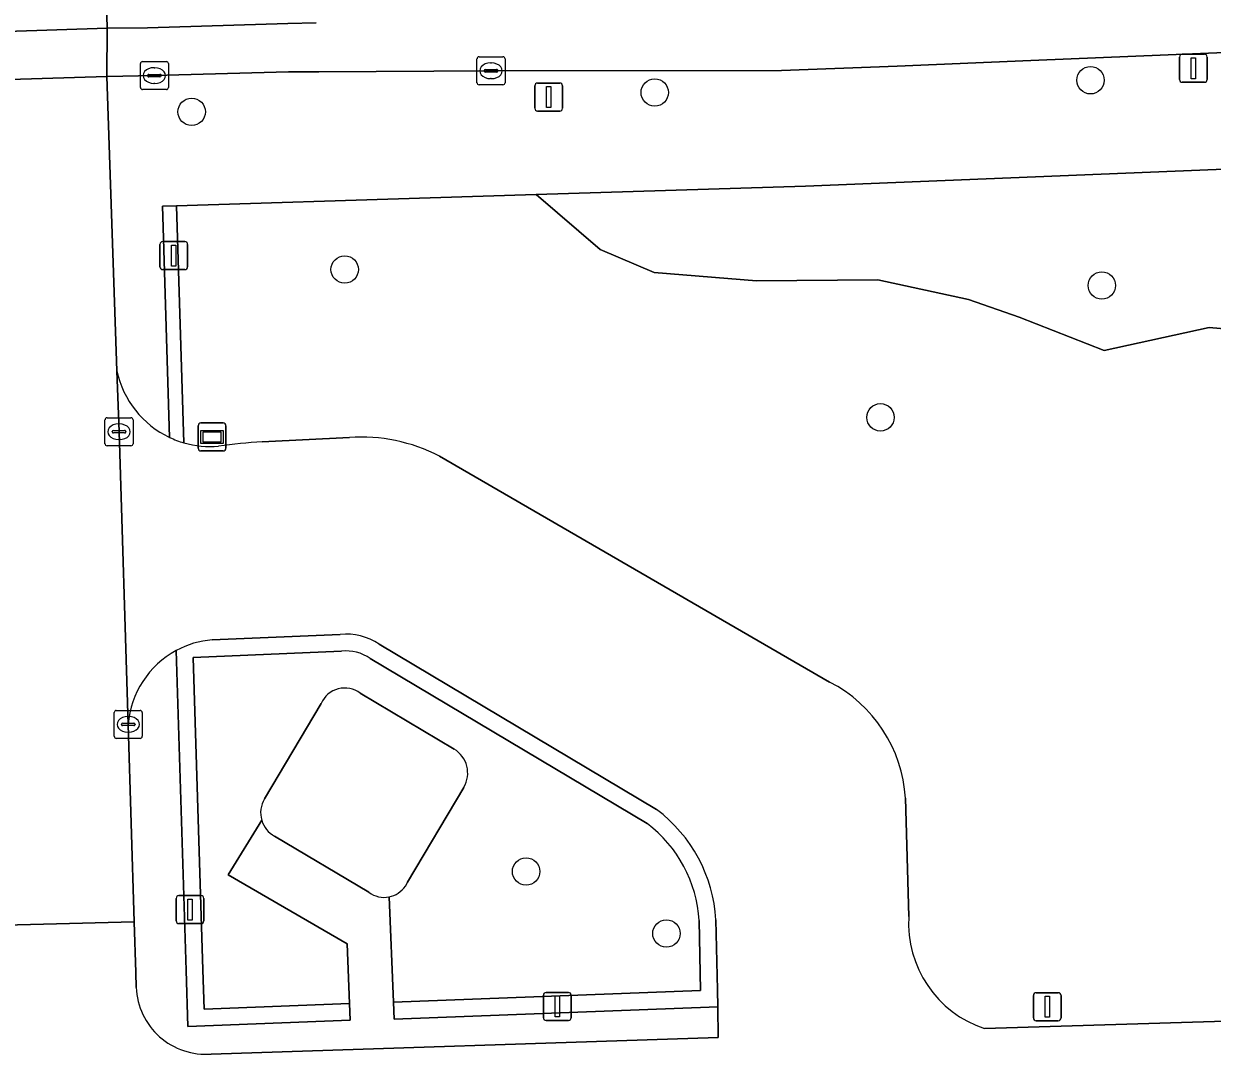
# Model space of a CAD drawing. Extents: x 160554 to 161248, y 385329 to 386506.
# Drawn here: x 160974.98 to 161017.41, y 386414.73 to 386451.53 of the extents above; entities that cross this region are included whole.
import ezdxf

# ---------------------------------------------------------------- set-up
doc = ezdxf.new("R2010")
doc.units = 0
for name, color, linetype in [('IMGEO_Boom', 7, 'Continuous'), ('IMGEO_Fietspad_gesloten', 7, 'Continuous'), ('IMGEO_Groenvoorziening', 7, 'Continuous'), ('IMGEO_Haag', 7, 'Continuous'), ('IMGEO_Kolk', 7, 'Continuous'), ('IMGEO_Lichtmast', 7, 'Continuous'), ('IMGEO_Pand', 7, 'Continuous'), ('IMGEO_Rijbaan_lokaal_gesloten', 7, 'Continuous'), ('IMGEO_Rijbaan_lokaal_open', 7, 'Continuous'), ('IMGEO_Verkeerseiland_open', 7, 'Continuous'), ('IMGEO_Verklikker', 7, 'Continuous'), ('IMGEO_Voetpad_open', 7, 'Continuous')]:
    doc.layers.add(name, color=color, linetype=linetype)

msp = doc.modelspace()

# ---------------------------------------------------------------- linework, layer by layer
at = {"layer": 'IMGEO_Boom'}
for centre in [(161013.064, 386449.515), (160997.508, 386449.08), (160980.978, 386448.386), (160986.441, 386442.758), (161013.468, 386442.185), (161005.566, 386437.476), (160992.916, 386421.254), (160997.925, 386419.041)]:
    msp.add_circle(centre, 0.489, dxfattribs=at)
at = {"layer": 'IMGEO_Fietspad_gesloten'}
msp.add_lwpolyline([(160985.425, 386451.57), (160984.414, 386451.538), (160979.405, 386451.39), (160977.958, 386451.373), (160977.951, 386449.648), (160979.648, 386449.683), (160984.437, 386449.814), (160985.523, 386449.82), (160991.665, 386449.853), (161002.03, 386449.865), (161006.164, 386450.022), (161010.931, 386450.217), (161034.873, 386451.211)], dxfattribs=at)
at = {"layer": 'IMGEO_Groenvoorziening'}
for points in [[(161026.648, 386446.695), (161002.889, 386445.734), (160993.282, 386445.434), (160995.556, 386443.465), (160997.494, 386442.649), (161001.143, 386442.352), (161005.477, 386442.385), (161008.714, 386441.681), (161010.523, 386441.057), (161013.548, 386439.863), (161017.297, 386440.687), (161021.395, 386440.329)], [(161033.27, 386431.787), (161030.757, 386436.135), (161028.153, 386438.393), (161024.762, 386439.971), (161021.395, 386440.329), (161017.297, 386440.687), (161013.548, 386439.863), (161010.523, 386441.057), (161008.714, 386441.681), (161005.477, 386442.385), (161001.143, 386442.352), (160997.494, 386442.649), (160995.556, 386443.465), (160993.282, 386445.434), (160989.49, 386445.316), (160980.44, 386445.034), (160980.698, 386436.566)], [(160980.44, 386445.034), (160979.94, 386445.018), (160979.951, 386444.653), (160980.192, 386436.758)], [(160980.698, 386436.566), (160980.44, 386445.034)], [(160983.499, 386436.604), (160986.611, 386436.758)], [(160989.82, 386436.094), (161003.752, 386428.021)], [(161009.285, 386415.642), (161019.442, 386415.959), (161029.222, 386416.299), (161042.006, 386416.743), (161043.381, 386416.822), (161043.326, 386417.357), (161027.358, 386416.791), (161027.344, 386417.191), (161043.686, 386417.769), (161043.78, 386416.845), (161044.091, 386416.863), (161043.916, 386418.146), (161041.931, 386420.696), (161035.956, 386427.103), (161033.27, 386431.787)], [(160986.285, 386429.724), (160981.707, 386429.529)], [(160980.425, 386429.147), (160980.782, 386417.725), (160980.843, 386415.715), (160986.638, 386415.944), (160986.614, 386416.544), (160981.425, 386416.338), (160981.382, 386417.744), (160981.033, 386428.9)], [(160986.326, 386429.125), (160981.033, 386428.9)], [(160981.033, 386428.9), (160986.326, 386429.125)], [(160997.576, 386423.467), (160987.675, 386429.375)], [(160981.033, 386428.9), (160981.382, 386417.744), (160981.425, 386416.338), (160986.614, 386416.544), (160986.529, 386418.667), (160982.282, 386421.14), (160983.48, 386423.084)], [(160997.241, 386422.968), (160987.355, 386428.867)], [(160987.355, 386428.867), (160997.241, 386422.968)], [(160986.997, 386427.624), (160990.345, 386425.63)], [(160983.58, 386423.847), (160985.599, 386427.254)], [(160990.693, 386424.261), (160988.687, 386420.875), (160988.608, 386420.733)], [(161006.457, 386423.872), (161006.576, 386419.649)], [(160988.024, 386420.349), (160988.187, 386416.583), (160999.145, 386417.002), (160999.094, 386419.503)], [(160999.094, 386419.503), (160999.145, 386417.002), (160988.187, 386416.583), (160988.213, 386415.983), (160999.757, 386416.424), (160999.745, 386417.024), (160999.694, 386419.527)]]:
    msp.add_lwpolyline(points, dxfattribs=at)
for centre, radius, start, end in [((160981.649, 386439.836), 3.405, 244.6631, 253.7787), ((160987.016, 386430.629), 6.143, 62.8389, 93.78), ((160981.65, 386439.818), 3.388, 253.688, 274.8999), ((160984.726, 386417.193), 19.45, 93.618, 98.2394), ((160981.982, 386426.263), 3.278, 94.819, 118.3661), ((160986.481, 386427.564), 2.169, 56.6137, 95.1974), ((160986.483, 386427.571), 1.562, 56.0777, 95.7712), ((160986.483, 386427.571), 1.562, 56.0777, 95.7712), ((160986.444, 386426.888), 0.921, 53.0703, 156.5782), ((161001.459, 386423.57), 5.007, 3.4583, 62.7475), ((160989.832, 386424.771), 1, 329.3531, 59.1719), ((160984.384, 386423.354), 0.943, 148.4578, 196.6088), ((160994.399, 386419.22), 5.304, 3.3197, 53.202), ((160994.403, 386419.223), 4.699, 3.4219, 52.8518), ((160994.403, 386419.223), 4.699, 3.4219, 52.8518), ((160987.854, 386421.244), 0.911, 280.7634, 325.8891), ((161010.55, 386419.416), 3.98, 176.6471, 251.4756)]:
    msp.add_arc(centre, radius, start, end, dxfattribs=at)
at = {"layer": 'IMGEO_Haag'}
for points in [[(160980.44, 386445.034), (160979.94, 386445.018), (160979.951, 386444.653), (160980.192, 386436.758)], [(160980.698, 386436.566), (160980.44, 386445.034)], [(160986.285, 386429.724), (160981.707, 386429.529)], [(160980.425, 386429.147), (160980.782, 386417.725), (160980.843, 386415.715), (160986.638, 386415.944), (160986.614, 386416.544), (160981.425, 386416.338), (160981.382, 386417.744), (160981.033, 386428.9), (160986.326, 386429.125)], [(160997.576, 386423.467), (160987.675, 386429.375)], [(160987.355, 386428.867), (160997.241, 386422.968)], [(160999.094, 386419.503), (160999.145, 386417.002), (160988.187, 386416.583), (160988.213, 386415.983), (160999.757, 386416.424), (160999.745, 386417.024), (160999.694, 386419.527)]]:
    msp.add_lwpolyline(points, dxfattribs=at)
for centre, radius, start, end in [((160981.649, 386439.836), 3.405, 244.6631, 253.7787), ((160981.982, 386426.263), 3.278, 94.819, 118.3661), ((160986.481, 386427.564), 2.169, 56.6137, 95.1974), ((160986.483, 386427.571), 1.562, 56.0777, 95.7712), ((160994.399, 386419.22), 5.304, 3.3197, 53.202), ((160994.403, 386419.223), 4.699, 3.4219, 52.8518)]:
    msp.add_arc(centre, radius, start, end, dxfattribs=at)
at = {"layer": 'IMGEO_Kolk'}
for p, q in [((160991.164, 386449.427), (160991.164, 386450.279)), ((160991.239, 386450.353), (160992.091, 386450.353)), ((160992.165, 386450.279), (160992.165, 386449.427)), ((160979.147, 386449.257), (160979.147, 386450.109)), ((160979.222, 386450.183), (160980.074, 386450.183)), ((160979.635, 386449.963), (160979.66, 386449.963)), ((160980.148, 386450.109), (160980.148, 386449.257)), ((160991.423, 386449.847), (160991.423, 386449.859)), ((160991.861, 386449.81), (160991.463, 386449.81)), ((160991.466, 386449.896), (160991.864, 386449.896)), ((160991.652, 386450.133), (160991.677, 386450.133)), ((160991.907, 386449.859), (160991.907, 386449.847)), ((160979.406, 386449.677), (160979.406, 386449.689)), ((160979.844, 386449.64), (160979.446, 386449.64)), ((160979.449, 386449.726), (160979.847, 386449.726)), ((160979.658, 386449.403), (160979.633, 386449.403)), ((160979.89, 386449.689), (160979.89, 386449.677)), ((160991.675, 386449.573), (160991.65, 386449.573)), ((160980.074, 386449.183), (160979.222, 386449.183)), ((160992.091, 386449.353), (160991.239, 386449.353)), ((160977.884, 386436.535), (160977.884, 386437.387)), ((160977.959, 386437.461), (160978.811, 386437.461)), ((160978.372, 386437.241), (160978.397, 386437.241)), ((160978.885, 386437.387), (160978.885, 386436.535)), ((160978.143, 386436.955), (160978.143, 386436.967)), ((160978.581, 386436.918), (160978.183, 386436.918)), ((160978.186, 386437.004), (160978.584, 386437.004)), ((160978.395, 386436.681), (160978.37, 386436.681)), ((160978.627, 386436.967), (160978.627, 386436.955)), ((160978.811, 386436.461), (160977.959, 386436.461)), ((160978.213, 386426.083), (160978.213, 386426.935)), ((160978.288, 386427.009), (160979.14, 386427.009)), ((160979.214, 386426.935), (160979.214, 386426.083)), ((160978.472, 386426.503), (160978.472, 386426.515)), ((160978.91, 386426.466), (160978.512, 386426.466)), ((160978.515, 386426.552), (160978.913, 386426.552)), ((160978.701, 386426.789), (160978.726, 386426.789)), ((160978.956, 386426.515), (160978.956, 386426.503)), ((160978.724, 386426.229), (160978.699, 386426.229)), ((160979.14, 386426.009), (160978.288, 386426.009))]:
    msp.add_line(p, q, dxfattribs=at)
for points in [[(160991.164, 386449.427), (160991.164, 386450.279)], [(160991.239, 386450.353), (160992.091, 386450.353)], [(160992.165, 386450.279), (160992.165, 386449.427)], [(160979.147, 386449.257), (160979.147, 386450.109)], [(160979.222, 386450.183), (160980.074, 386450.183)], [(160980.148, 386450.109), (160980.148, 386449.257)], [(160980.074, 386449.183), (160979.222, 386449.183)], [(160992.091, 386449.353), (160991.239, 386449.353)], [(160977.884, 386436.535), (160977.884, 386437.387)], [(160977.959, 386437.461), (160978.811, 386437.461)], [(160978.885, 386437.387), (160978.885, 386436.535)], [(160978.811, 386436.461), (160977.959, 386436.461)], [(160978.213, 386426.083), (160978.213, 386426.935)], [(160978.288, 386427.009), (160979.14, 386427.009)], [(160979.214, 386426.935), (160979.214, 386426.083)], [(160979.14, 386426.009), (160978.288, 386426.009)]]:
    msp.add_lwpolyline(points, dxfattribs=at)
for centre, radius, start, end in [((160991.241, 386450.277), 0.0765, 91.552, 178.448), ((160991.241, 386450.277), 0.0765, 91.552, 178.448), ((160992.089, 386450.277), 0.0765, 1.552, 88.448), ((160992.089, 386450.277), 0.0765, 1.552, 88.448), ((160979.224, 386450.107), 0.0765, 91.552, 178.448), ((160979.224, 386450.107), 0.0765, 91.552, 178.448), ((160980.072, 386450.107), 0.0765, 1.552, 88.448), ((160980.072, 386450.107), 0.0765, 1.552, 88.448), ((160991.463, 386449.856), 0.0403, 85.8775, 175.7526), ((160991.46, 386449.846), 0.0366, 178.938, 274.7102), ((160991.864, 386449.853), 0.043, 264.8664, 352.4533), ((160991.868, 386449.858), 0.0386, 1.7309, 96.639), ((160979.446, 386449.686), 0.0403, 85.8775, 175.7526), ((160979.443, 386449.676), 0.0366, 178.938, 274.7102), ((160979.847, 386449.683), 0.043, 264.8664, 352.4533), ((160979.851, 386449.688), 0.0386, 1.7309, 96.639), ((160991.241, 386449.429), 0.0765, 181.552, 268.448), ((160991.241, 386449.429), 0.0765, 181.552, 268.448), ((160992.089, 386449.429), 0.0765, 271.552, 358.448), ((160992.089, 386449.429), 0.0765, 271.552, 358.448), ((160979.224, 386449.259), 0.0765, 181.552, 268.448), ((160979.224, 386449.259), 0.0765, 181.552, 268.448), ((160980.072, 386449.259), 0.0765, 271.552, 358.448), ((160980.072, 386449.259), 0.0765, 271.552, 358.448), ((160977.961, 386437.385), 0.0765, 91.552, 178.448), ((160977.961, 386437.385), 0.0765, 91.552, 178.448), ((160978.809, 386437.385), 0.0765, 1.552, 88.448), ((160978.809, 386437.385), 0.0765, 1.552, 88.448), ((160978.183, 386436.964), 0.0403, 85.8775, 175.7526), ((160978.18, 386436.954), 0.0366, 178.938, 274.7102), ((160978.584, 386436.961), 0.043, 264.8664, 352.4533), ((160978.588, 386436.966), 0.0386, 1.7309, 96.639), ((160977.961, 386436.537), 0.0765, 181.552, 268.448), ((160977.961, 386436.537), 0.0765, 181.552, 268.448), ((160978.809, 386436.537), 0.0765, 271.552, 358.448), ((160978.809, 386436.537), 0.0765, 271.552, 358.448), ((160978.29, 386426.933), 0.0765, 91.552, 178.448), ((160978.29, 386426.933), 0.0765, 91.552, 178.448), ((160979.138, 386426.933), 0.0765, 1.552, 88.448), ((160979.138, 386426.933), 0.0765, 1.552, 88.448), ((160978.512, 386426.512), 0.0403, 85.8775, 175.7526), ((160978.509, 386426.502), 0.0366, 178.938, 274.7102), ((160978.913, 386426.509), 0.043, 264.8664, 352.4533), ((160978.917, 386426.514), 0.0386, 1.7309, 96.639), ((160978.29, 386426.085), 0.0765, 181.552, 268.448), ((160978.29, 386426.085), 0.0765, 181.552, 268.448), ((160979.138, 386426.085), 0.0765, 271.552, 358.448), ((160979.138, 386426.085), 0.0765, 271.552, 358.448)]:
    msp.add_arc(centre, radius, start, end, dxfattribs=at)
for centre, major_axis, ratio, start_param, end_param in [((160979.634, 386449.683), (-0.387, 0.002), 0.722429, 4.712389, 7.853982), ((160979.659, 386449.683), (-0.39, 0.002), 0.717154, 1.570796, 4.712389), ((160991.651, 386449.853), (-0.387, 0.002), 0.722429, 4.712389, 7.853982), ((160991.676, 386449.853), (-0.39, 0.002), 0.717154, 1.570796, 4.712389), ((160978.371, 386436.961), (-0.387, 0.002), 0.722429, 4.712389, 7.853982), ((160978.396, 386436.961), (-0.39, 0.002), 0.717154, 1.570796, 4.712389), ((160978.7, 386426.509), (-0.387, 0.002), 0.722429, 4.712389, 7.853982), ((160978.725, 386426.509), (-0.39, 0.002), 0.717154, 1.570796, 4.712389)]:
    msp.add_ellipse(centre, major_axis=major_axis, ratio=ratio, start_param=start_param, end_param=end_param, dxfattribs=at)
at = {"layer": 'IMGEO_Lichtmast'}
for p, q in [((161016.241, 386449.544), (161016.241, 386450.344)), ((161016.241, 386450.344), (161016.241, 386449.544)), ((161016.341, 386450.444), (161017.131, 386450.444)), ((161017.131, 386450.444), (161016.341, 386450.444)), ((161017.231, 386450.344), (161017.231, 386449.544)), ((161017.231, 386449.544), (161017.231, 386450.344)), ((160993.328, 386449.414), (160994.118, 386449.414)), ((160994.118, 386449.414), (160993.328, 386449.414)), ((161017.131, 386449.444), (161016.341, 386449.444)), ((161016.341, 386449.444), (161017.131, 386449.444)), ((160993.228, 386448.514), (160993.228, 386449.314)), ((160993.228, 386449.314), (160993.228, 386448.514)), ((160994.218, 386449.314), (160994.218, 386448.514)), ((160994.218, 386448.514), (160994.218, 386449.314)), ((160994.118, 386448.414), (160993.328, 386448.414)), ((160993.328, 386448.414), (160994.118, 386448.414)), ((160979.843, 386442.853), (160979.843, 386443.653)), ((160979.843, 386443.653), (160979.843, 386442.853)), ((160979.943, 386443.753), (160980.733, 386443.753)), ((160980.733, 386443.753), (160979.943, 386443.753)), ((160980.833, 386443.653), (160980.833, 386442.853)), ((160980.833, 386442.853), (160980.833, 386443.653)), ((160980.733, 386442.753), (160979.943, 386442.753)), ((160979.943, 386442.753), (160980.733, 386442.753)), ((160980.423, 386419.494), (160980.423, 386420.294)), ((160980.423, 386420.294), (160980.423, 386419.494)), ((160980.523, 386420.394), (160981.313, 386420.394)), ((160981.313, 386420.394), (160980.523, 386420.394)), ((160981.413, 386420.294), (160981.413, 386419.494)), ((160981.413, 386419.494), (160981.413, 386420.294)), ((160981.313, 386419.394), (160980.523, 386419.394)), ((160980.523, 386419.394), (160981.313, 386419.394)), ((160993.536, 386416.034), (160993.536, 386416.834)), ((160993.536, 386416.834), (160993.536, 386416.034)), ((160993.636, 386416.934), (160994.426, 386416.934)), ((160994.426, 386416.934), (160993.636, 386416.934)), ((160994.526, 386416.834), (160994.526, 386416.034)), ((160994.526, 386416.034), (160994.526, 386416.834)), ((161011.026, 386416.026), (161011.026, 386416.826)), ((161011.026, 386416.826), (161011.026, 386416.026)), ((161011.126, 386416.926), (161011.916, 386416.926)), ((161011.916, 386416.926), (161011.126, 386416.926)), ((161012.016, 386416.826), (161012.016, 386416.026)), ((161012.016, 386416.026), (161012.016, 386416.826)), ((160994.426, 386415.934), (160993.636, 386415.934)), ((160993.636, 386415.934), (160994.426, 386415.934)), ((161011.916, 386415.926), (161011.126, 386415.926)), ((161011.126, 386415.926), (161011.916, 386415.926))]:
    msp.add_line(p, q, dxfattribs=at)
for points in [[(161016.661, 386450.319), (161016.811, 386450.319), (161016.811, 386449.569), (161016.661, 386449.569), (161016.661, 386450.319)], [(160993.648, 386449.289), (160993.798, 386449.289), (160993.798, 386448.539), (160993.648, 386448.539), (160993.648, 386449.289)], [(160980.263, 386443.628), (160980.413, 386443.628), (160980.413, 386442.878), (160980.263, 386442.878), (160980.263, 386443.628)], [(160980.843, 386420.269), (160980.993, 386420.269), (160980.993, 386419.519), (160980.843, 386419.519), (160980.843, 386420.269)], [(160993.956, 386416.809), (160994.106, 386416.809), (160994.106, 386416.059), (160993.956, 386416.059), (160993.956, 386416.809)], [(161011.446, 386416.801), (161011.596, 386416.801), (161011.596, 386416.051), (161011.446, 386416.051), (161011.446, 386416.801)]]:
    msp.add_lwpolyline(points, dxfattribs=at)
for centre, start, end in [((161016.341, 386450.344), 90, 180), ((161016.341, 386450.344), 90, 180), ((161017.131, 386450.344), 0, 90), ((161017.131, 386450.344), 360, 90), ((160993.328, 386449.314), 90, 180), ((160993.328, 386449.314), 90, 180), ((160994.118, 386449.314), 0, 90), ((160994.118, 386449.314), 360, 90), ((161016.341, 386449.544), 180, 270), ((161016.341, 386449.544), 180, 270), ((161017.131, 386449.544), 270, 0), ((161017.131, 386449.544), 270, 0), ((160993.328, 386448.514), 180, 270), ((160993.328, 386448.514), 180, 270), ((160994.118, 386448.514), 270, 0), ((160994.118, 386448.514), 270, 0), ((160979.943, 386443.653), 90, 180), ((160979.943, 386443.653), 90, 180), ((160980.733, 386443.653), 0, 90), ((160980.733, 386443.653), 360, 90), ((160979.943, 386442.853), 180, 270), ((160979.943, 386442.853), 180, 270), ((160980.733, 386442.853), 270, 0), ((160980.733, 386442.853), 270, 0), ((160980.523, 386420.294), 90, 180), ((160980.523, 386420.294), 90, 180), ((160981.313, 386420.294), 0, 90), ((160981.313, 386420.294), 360, 90), ((160980.523, 386419.494), 180, 270), ((160980.523, 386419.494), 180, 270), ((160981.313, 386419.494), 270, 0), ((160981.313, 386419.494), 270, 0), ((160993.636, 386416.834), 90, 180), ((160993.636, 386416.834), 90, 180), ((160994.426, 386416.834), 0, 90), ((160994.426, 386416.834), 360, 90), ((161011.126, 386416.826), 90, 180), ((161011.126, 386416.826), 90, 180), ((161011.916, 386416.826), 0, 90), ((161011.916, 386416.826), 360, 90), ((160993.636, 386416.034), 180, 270), ((160993.636, 386416.034), 180, 270), ((160994.426, 386416.034), 270, 0), ((160994.426, 386416.034), 270, 0), ((161011.126, 386416.026), 180, 270), ((161011.126, 386416.026), 180, 270), ((161011.916, 386416.026), 270, 0), ((161011.916, 386416.026), 270, 0)]:
    msp.add_arc(centre, 0.1, start, end, dxfattribs=at)
at = {"layer": 'IMGEO_Pand'}
for points in [[(160990.345, 386425.63), (160986.997, 386427.624)], [(160985.599, 386427.254), (160983.58, 386423.847)], [(160988.608, 386420.733), (160988.687, 386420.875), (160990.693, 386424.261)], [(160983.94, 386422.517), (160987.304, 386420.513)]]:
    msp.add_lwpolyline(points, dxfattribs=at)
for centre, radius, start, end in [((160986.444, 386426.888), 0.921, 53.0703, 156.5782), ((160989.832, 386424.771), 1, 329.3531, 59.1719), ((160984.384, 386423.354), 0.943, 148.4578, 196.6088), ((160984.385, 386423.348), 0.943, 196.2668, 241.8372), ((160987.85, 386421.246), 0.914, 233.3473, 280.9892), ((160987.854, 386421.244), 0.911, 280.7634, 325.8891)]:
    msp.add_arc(centre, radius, start, end, dxfattribs=at)
at = {"layer": 'IMGEO_Rijbaan_lokaal_gesloten'}
msp.add_lwpolyline([(160949.769, 386448.768), (160962.771, 386449.179), (160967.01, 386449.301), (160967.167, 386449.316), (160977.951, 386449.648), (160977.958, 386451.373), (160953.521, 386450.568), (160901.237, 386448.921), (160852.696, 386447.375), (160852.687, 386446.189), (160852.709, 386445.698), (160853.973, 386445.744), (160870.471, 386446.27), (160885.916, 386446.755), (160901.39, 386447.249), (160920.861, 386447.876), (160926.175, 386448.04), (160930.106, 386448.161), (160937.326, 386448.383)], close=True, dxfattribs=at)
at = {"layer": 'IMGEO_Rijbaan_lokaal_open'}
msp.add_lwpolyline([(160953.521, 386450.568), (160977.958, 386451.373), (160977.884, 386454.459), (160977.113, 386454.414), (160968.089, 386454.126), (160914.745, 386452.456), (160852.696, 386450.515), (160852.71, 386452.225), (160849.907, 386452.172), (160848.813, 386452.129), (160848.661, 386452.071), (160848.499, 386452.009), (160841.687, 386448.669), (160835.715, 386445.741), (160834.902, 386445.264), (160834.889, 386445.05), (160837.531, 386445.137), (160852.709, 386445.698), (160852.687, 386446.189), (160852.696, 386447.375), (160901.237, 386448.921)], close=True, dxfattribs=at)
for points in [[(160972.851, 386421.67), (160972.902, 386419.308), (160978.929, 386419.462), (160978.714, 386426.509), (160978.385, 386436.961), (160978.311, 386439.139), (160977.951, 386449.648), (160967.167, 386449.316)], [(160978.311, 386439.139), (160978.385, 386436.961), (160978.714, 386426.509)], [(160986.611, 386436.758), (160983.499, 386436.604)], [(161003.752, 386428.021), (160989.82, 386436.094)], [(160981.707, 386429.529), (160986.285, 386429.724)], [(160987.675, 386429.375), (160997.576, 386423.467)], [(161006.576, 386419.649), (161006.457, 386423.872)], [(160978.997, 386417.114), (160978.984, 386417.646), (160978.929, 386419.462), (160972.902, 386419.308), (160972.937, 386417.677)], [(160999.694, 386419.527), (160999.745, 386417.024), (160999.757, 386416.424), (160999.779, 386415.331), (160981.678, 386414.736)], [(161042.006, 386416.743), (161029.222, 386416.299), (161019.442, 386415.959), (161009.285, 386415.642)]]:
    msp.add_lwpolyline(points, dxfattribs=at)
for centre, radius, start, end in [((160981.649, 386439.843), 3.411, 191.902, 244.7158), ((160981.649, 386439.836), 3.405, 244.6631, 253.7787), ((160987.016, 386430.629), 6.143, 62.8389, 93.78), ((160981.65, 386439.818), 3.388, 253.688, 274.8999), ((160984.726, 386417.193), 19.45, 93.618, 98.2394), ((160981.982, 386426.263), 3.278, 94.819, 118.3661), ((160986.481, 386427.564), 2.169, 56.6137, 95.1974), ((160981.982, 386426.263), 3.277, 118.3649, 175.7004), ((161001.459, 386423.57), 5.007, 3.4583, 62.7475), ((160994.399, 386419.22), 5.304, 3.3197, 53.202), ((161010.55, 386419.416), 3.98, 176.6471, 251.4756), ((160981.482, 386417.215), 2.487, 182.3317, 274.5234)]:
    msp.add_arc(centre, radius, start, end, dxfattribs=at)
at = {"layer": 'IMGEO_Verkeerseiland_open'}
msp.add_lwpolyline([(160979.35, 386454.463), (160977.884, 386454.459), (160977.958, 386451.373), (160979.405, 386451.39), (160984.414, 386451.538), (160985.425, 386451.57)], dxfattribs=at)
at = {"layer": 'IMGEO_Verklikker'}
for p, q in [((160981.21, 386436.374), (160981.21, 386437.174)), ((160981.21, 386437.174), (160981.21, 386436.374)), ((160981.31, 386437.274), (160982.1, 386437.274)), ((160982.1, 386437.274), (160981.31, 386437.274)), ((160982.2, 386437.174), (160982.2, 386436.374)), ((160982.2, 386436.374), (160982.2, 386437.174)), ((160982.1, 386436.274), (160981.31, 386436.274)), ((160981.31, 386436.274), (160982.1, 386436.274))]:
    msp.add_line(p, q, dxfattribs=at)
for points in [[(160981.311, 386437.006), (160982.099, 386437.006), (160982.099, 386436.542), (160981.311, 386436.542), (160981.311, 386437.006)], [(160981.376, 386436.941), (160981.376, 386436.607), (160982.034, 386436.607), (160982.034, 386436.941), (160981.376, 386436.941)]]:
    msp.add_lwpolyline(points, dxfattribs=at)
for centre, start, end in [((160981.31, 386437.174), 90, 180), ((160981.31, 386437.174), 90, 180), ((160982.1, 386437.174), 0, 90), ((160982.1, 386437.174), 360, 90), ((160981.31, 386436.374), 180, 270), ((160981.31, 386436.374), 180, 270), ((160982.1, 386436.374), 270, 0), ((160982.1, 386436.374), 270, 0)]:
    msp.add_arc(centre, 0.1, start, end, dxfattribs=at)
at = {"layer": 'IMGEO_Voetpad_open'}
for points in [[(161026.573, 386448.821), (161028.328, 386448.902), (161028.429, 386446.81), (161034.436, 386447.051), (161034.873, 386451.211), (161010.931, 386450.217), (161006.164, 386450.022), (161002.03, 386449.865), (160991.665, 386449.853), (160985.523, 386449.82), (160984.437, 386449.814), (160979.648, 386449.683), (160977.951, 386449.648), (160978.311, 386439.139)], [(160980.192, 386436.758), (160979.951, 386444.653), (160979.94, 386445.018), (160980.44, 386445.034), (160989.49, 386445.316), (160993.282, 386445.434), (161002.889, 386445.734), (161026.648, 386446.695), (161026.573, 386448.821)], [(160983.48, 386423.084), (160982.282, 386421.14), (160986.529, 386418.667), (160986.614, 386416.544), (160986.638, 386415.944), (160980.843, 386415.715), (160980.782, 386417.725), (160980.425, 386429.147)], [(160978.714, 386426.509), (160978.929, 386419.462), (160978.984, 386417.646), (160978.997, 386417.114)], [(160987.304, 386420.513), (160983.94, 386422.517)], [(160981.678, 386414.736), (160999.779, 386415.331), (160999.757, 386416.424), (160988.213, 386415.983), (160988.187, 386416.583), (160988.024, 386420.349)]]:
    msp.add_lwpolyline(points, dxfattribs=at)
for centre, radius, start, end in [((160981.649, 386439.843), 3.411, 191.902, 244.7158), ((160981.982, 386426.263), 3.277, 118.3649, 175.7004), ((160984.385, 386423.348), 0.943, 196.2668, 241.8372), ((160987.85, 386421.246), 0.914, 233.3473, 280.9892), ((160981.482, 386417.215), 2.487, 182.3317, 274.5234)]:
    msp.add_arc(centre, radius, start, end, dxfattribs=at)

doc.saveas('drawing.dxf')
